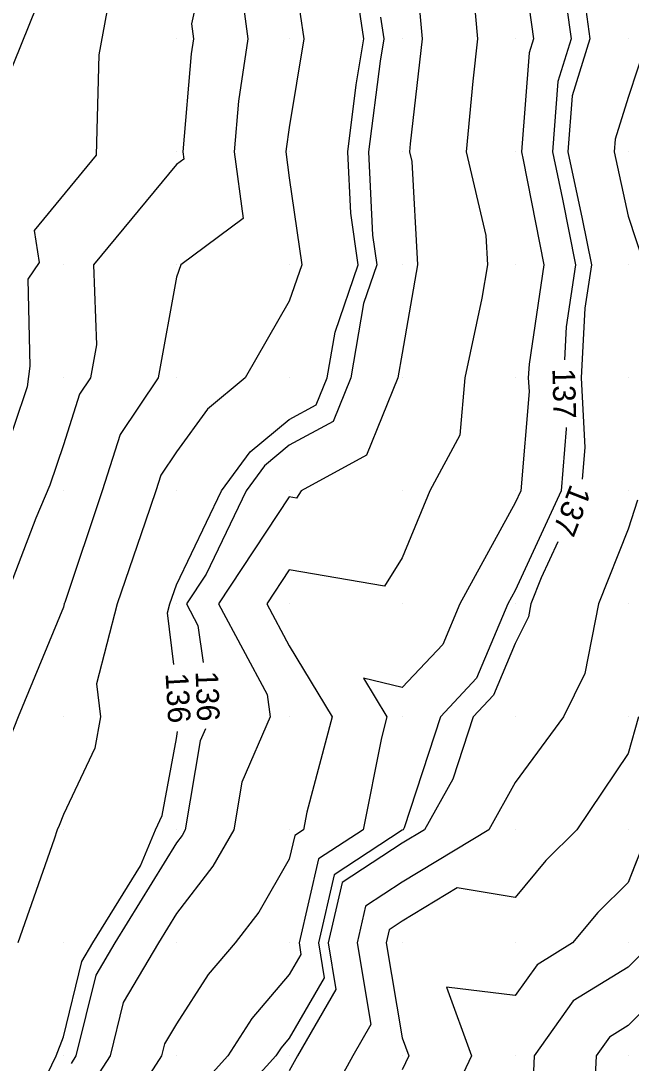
# Model space of a CAD drawing. Extents: x 2354170 to 2357230, y 866100 to 868290.
# Drawn here: x 2355746.2 to 2355800.2, y 866949.4 to 867041.6 of the extents above; entities that cross this region are included whole.
import ezdxf

# ---------------------------------------------------------------- set-up
doc = ezdxf.new("R2010")
doc.units = 0
for name, color, linetype in [('Default', 7, 'Continuous'), ('DTM Contours Major', 7, 'Continuous'), ('DTM Contours Minor', 7, 'Continuous'), ('DTM Contours Minor Text', 7, 'Continuous'), ('Exist DTM QL2 LIDAR Elevation Point', 7, 'Continuous'), ('PH Exist DTM Breakline', 7, 'Continuous')]:
    doc.layers.add(name, color=color, linetype=linetype)

msp = doc.modelspace()

# ---------------------------------------------------------------- linework, layer by layer
at = {"layer": 'Default'}
for points in [[(2355776.734, 867091.422), (2355779.093, 867087.089), (2355781.36, 867082.345), (2355782.765, 867080.284), (2355796.71, 867063.677), (2355797.359, 867063.098), (2355799.627, 867060.229), (2355794.749, 867051.16), (2355796.043, 867043.948), (2355796.591, 867040.011), (2355795.028, 867034.963), (2355794.641, 867030.011), (2355795.917, 867024.074), (2355796.723, 867020.011), (2355796.146, 867016.176), (2355795.808, 867010.011), (2355796.146, 867003.845), (2355795.914, 867001.045)], [(2355759.757, 866984.649), (2355759.192, 866989.222), (2355759.395, 866990.01), (2355759.98, 866991.707), (2355763.985, 867000.011), (2355766.513, 867003.478), (2355769.98, 867006.34), (2355772.359, 867007.632), (2355773.322, 867010.011), (2355774.027, 867014.057), (2355776.073, 867020.011), (2355775.419, 867024.573), (2355775.154, 867030.011), (2355775.903, 867035.934), (2355776.568, 867040.011), (2355775.984, 867044.007), (2355775.361, 867050.011), (2355777.311, 867052.68), (2355776.35, 867060.011), (2355775.865, 867064.127), (2355777.653, 867078.041)], [(2355766.395, 867069.29), (2355766.212, 867068.418), (2355767.348, 867060.724), (2355764.411, 867055.382), (2355761.306, 867041.337), (2355761.483, 867040.011), (2355761.288, 867038.703), (2355760.543, 867030.011), (2355760.628, 867029.363), (2355759.98, 867028.882), (2355752.646, 867020.011), (2355752.909, 867012.94), (2355752.378, 867010.011), (2355751.417, 867008.573), (2355749.98, 867004.085), (2355748.789, 867000.518), (2355747.551, 866997.582), (2355744.64, 866990.01), (2355739.98, 866981.888), (2355739.217, 866980.498), (2355738.994, 866979.708), (2355738.23, 866976.629)], [(2355780.903, 867049.088), (2355781.735, 867040.011), (2355780.694, 867030.724), (2355780.626, 867030.011), (2355780.826, 867029.166), (2355781.324, 867020.011), (2355779.98, 867012.206), (2355779.598, 867010.011), (2355776.826, 867003.165), (2355771.019, 867000.011), (2355770.618, 866999.373), (2355769.98, 866999.481), (2355763.721, 866990.01), (2355768.007, 866981.984), (2355768.28, 866980.01), (2355765.765, 866974.226), (2355765.061, 866970.01), (2355763.197, 866966.794), (2355759.98, 866962.592), (2355758.386, 866960.01), (2355755.276, 866954.715), (2355754.12, 866950.01), (2355752.499, 866947.491)], [(2355790.239, 867049.753), (2355791.594, 867040.011), (2355791.213, 867038.779), (2355790.527, 867030.011), (2355790.677, 867029.314), (2355792.523, 867020.011), (2355791.201, 867011.231), (2355791.134, 867010.011), (2355791.201, 867008.79), (2355790.473, 867000.011), (2355789.981, 866998.941), (2355785.077, 866990.01), (2355783.567, 866986.423), (2355779.98, 866982.602), (2355776.559, 866983.432), (2355778.628, 866980.01), (2355778.137, 866978.167), (2355776.518, 866970.01), (2355772.559, 866967.431), (2355770.839, 866960.01), (2355771.014, 866958.976), (2355769.98, 866957.193), (2355766.676, 866953.314), (2355764.534, 866950.01), (2355759.98, 866944.977)], [(2355769.98, 867048.78), (2355771.261, 867040.011), (2355769.98, 867032.156), (2355769.703, 867030.288), (2355769.679, 867030.011), (2355769.98, 867027.721), (2355771.087, 867020.011), (2355769.98, 867016.792), (2355766.077, 867010.011), (2355762.737, 867007.254), (2355759.98, 867003.472), (2355758.593, 867001.398), (2355758.149, 867000.011), (2355757.224, 866997.254), (2355754.725, 866990.01), (2355752.9, 866982.93), (2355753.261, 866980.01), (2355752.752, 866977.238), (2355749.98, 866971.361), (2355749.593, 866970.397), (2355749.436, 866970.01), (2355749.164, 866969.195), (2355745.954, 866960.01)], [(2355765.571, 867045.602), (2355766.315, 867040.011), (2355765.496, 867034.496), (2355765.111, 867030.011), (2355765.888, 867024.103), (2355760.386, 867020.011), (2355759.98, 867018.923), (2355758.365, 867010.011), (2355755.005, 867004.985), (2355753.412, 867000.011), (2355750.094, 866990.124), (2355750.055, 866990.01), (2355749.98, 866989.721), (2355745.973, 866980.01), (2355744.257, 866975.734), (2355741.934, 866970.01), (2355739.98, 866964.147), (2355739.023, 866960.01), (2355738.41, 866958.44), (2355735.79, 866950.01), (2355734.155, 866945.835)], [(2355786.316, 867043.676), (2355786.652, 867040.011), (2355786.231, 867036.262), (2355785.636, 867030.011), (2355787.39, 867022.601), (2355787.531, 867020.011), (2355787.022, 867017.052), (2355785.53, 867010.011), (2355785.065, 867004.926), (2355782.426, 867000.011), (2355779.98, 866994.082), (2355778.408, 866991.583), (2355769.98, 866993.009), (2355767.999, 866990.01), (2355769.98, 866986.299), (2355773.783, 866980.01), (2355771.533, 866971.563), (2355771.225, 866970.01), (2355770.471, 866969.519), (2355769.98, 866967.401), (2355767.268, 866962.722), (2355765.192, 866960.01), (2355762.794, 866957.196), (2355759.98, 866952.854), (2355758.928, 866951.062), (2355758.669, 866950.01), (2355755.267, 866944.723)], [(2355753.81, 867042.44), (2355753.116, 867038.586), (2355752.877, 867029.732), (2355747.4, 867023.061), (2355747.823, 867020.234), (2355746.823, 867018.736), (2355747.009, 867011.041), (2355746.759, 867009.23), (2355744.465, 867002.362), (2355739.679, 866991.005), (2355739.191, 866989.907), (2355735.375, 866982.953), (2355734.029, 866978.183), (2355732.466, 866971.884), (2355729.195, 866961.435), (2355728.783, 866959.461), (2355726.248, 866950.83), (2355724.946, 866944.53)], [(2355801.679, 867040.011), (2355799.981, 867034.82), (2355798.844, 867031.148), (2355798.755, 867030.011), (2355799.981, 867024.308), (2355801.397, 867020.011)], [(2355800.813, 866999.178), (2355799.981, 866996.621), (2355797.359, 866990.01), (2355796.149, 866983.842), (2355794.262, 866980.01), (2355789.981, 866974.194), (2355787.636, 866970.01), (2355779.98, 866965.369), (2355776.735, 866963.255), (2355775.983, 866960.01), (2355777.208, 866952.782), (2355775.601, 866950.01), (2355770.226, 866940.255)], [(2355793.753, 866995.504), (2355792.283, 866992.313), (2355791.37, 866990.01), (2355791.142, 866988.849), (2355789.981, 866986.49), (2355788.062, 866981.929), (2355786.261, 866980.01), (2355784.457, 866974.486), (2355781.948, 866970.01), (2355779.98, 866968.817), (2355774.647, 866965.343), (2355773.411, 866960.01), (2355774.111, 866955.879), (2355770.708, 866950.01), (2355769.98, 866948.689)], [(2355806.931, 866988.344), (2355805.322, 866984.67), (2355804.734, 866980.01), (2355802.706, 866972.736), (2355801.807, 866970.01), (2355799.981, 866965.357), (2355797.283, 866962.708), (2355795.059, 866960.01), (2355791.918, 866958.072), (2355789.981, 866955.353), (2355783.89, 866956.1), (2355786.121, 866950.01), (2355782.651, 866942.681), (2355782.449, 866940.01), (2355781.189, 866938.801), (2355779.98, 866936.864), (2355777.838, 866932.152), (2355776.083, 866930.01), (2355769.98, 866923.174), (2355766.256, 866920.01), (2355763.24, 866916.75), (2355763.98, 866910.009), (2355763.916, 866909.104)], [(2355800.884, 866980.01), (2355799.981, 866976.769), (2355795.438, 866970.01), (2355792.684, 866967.307), (2355789.981, 866964.027), (2355784.833, 866964.863), (2355779.98, 866961.921), (2355778.823, 866961.167), (2355778.555, 866960.01), (2355779.98, 866951.601), (2355780.563, 866950.01), (2355779.98, 866948.779)], [(2355746.289, 866943.701), (2355749.327, 866950.01), (2355749.98, 866951.678), (2355751.623, 866958.367), (2355752.588, 866960.01), (2355756.798, 866966.828), (2355758.134, 866970.01), (2355758.726, 866971.265), (2355759.98, 866978.105), (2355760.084, 866978.728)], [(2355802.133, 866960.01), (2355799.981, 866957.871), (2355795.119, 866954.871), (2355791.656, 866950.01), (2355791.285, 866941.314)], [(2355807.34, 866960.01), (2355799.981, 866952.695), (2355798.32, 866951.67), (2355797.137, 866950.01), (2355797.011, 866947.04)]]:
    msp.add_lwpolyline(points, dxfattribs=at)
at = {"layer": 'DTM Contours Major'}
msp.add_lwpolyline([(2355767.766, 867075.868), (2355767.729, 867075.668), (2355766.212, 867068.418), (2355767.348, 867060.724), (2355764.411, 867055.382), (2355761.306, 867041.337), (2355761.483, 867040.011), (2355761.288, 867038.703), (2355760.543, 867030.011), (2355760.628, 867029.363), (2355759.98, 867028.882), (2355752.646, 867020.011), (2355752.909, 867012.94), (2355752.378, 867010.011), (2355751.417, 867008.573), (2355749.98, 867004.085), (2355748.789, 867000.518), (2355747.551, 866997.582), (2355744.64, 866990.01), (2355740.547, 866982.877)], dxfattribs=at)
at = {"layer": 'DTM Contours Minor'}
for points in [[(2355794.108, 867045.883), (2355794.925, 867040.011), (2355793.756, 867036.235), (2355793.27, 867030.011), (2355794.17, 867025.821), (2355795.323, 867020.011), (2355794.498, 867014.528), (2355794.338, 867011.61)], [(2355778.056, 867041.936), (2355778.337, 867040.011), (2355778.017, 867038.047), (2355777.001, 867030.011), (2355777.359, 867022.632), (2355777.736, 867020.011), (2355776.56, 867016.59), (2355775.414, 867010.011), (2355773.848, 867006.143), (2355769.98, 867004.042), (2355767.772, 867002.219), (2355766.162, 867000.011), (2355762.604, 866992.634), (2355760.87, 866990.01), (2355761.889, 866988.101), (2355762.345, 866984.806)], [(2355794.491, 867005.619), (2355794.498, 867005.493), (2355794.043, 867000.011), (2355789.981, 866991.189), (2355789.333, 866990.01), (2355786.564, 866983.427), (2355783.357, 866980.01), (2355780.143, 866970.173), (2355780.052, 866970.01), (2355779.98, 866969.967), (2355773.951, 866966.039), (2355772.554, 866960.01), (2355773.079, 866956.911), (2355769.98, 866951.567), (2355769.264, 866950.726), (2355768.8, 866950.01), (2355759.98, 866940.265)], [(2355762.545, 866978.948), (2355762.09, 866977.901), (2355760.774, 866970.01), (2355760.482, 866969.508), (2355759.98, 866968.852), (2355754.521, 866960.01), (2355752.841, 866957.149), (2355751.087, 866950.01), (2355750.653, 866949.337)], [(2355800.758, 866967.338), (2355799.981, 866965.357), (2355797.283, 866962.708), (2355795.059, 866960.01), (2355791.918, 866958.072), (2355789.981, 866955.353), (2355783.89, 866956.1), (2355786.121, 866950.01), (2355782.651, 866942.681)]]:
    msp.add_lwpolyline(points, dxfattribs=at)
at = {"layer": 'Exist DTM QL2 LIDAR Elevation Point'}
for p, q in [((2355759.98, 867040.011), (2355759.98, 867040.011)), ((2355769.98, 867040.011), (2355769.98, 867040.011)), ((2355779.98, 867040.011), (2355779.98, 867040.011)), ((2355789.981, 867040.011), (2355789.981, 867040.011)), ((2355799.981, 867040.011), (2355799.981, 867040.011)), ((2355759.98, 867030.011), (2355759.98, 867030.011)), ((2355769.98, 867030.011), (2355769.98, 867030.011)), ((2355779.98, 867030.011), (2355779.98, 867030.011)), ((2355789.981, 867030.011), (2355789.981, 867030.011)), ((2355799.981, 867030.011), (2355799.981, 867030.011)), ((2355749.98, 867020.011), (2355749.98, 867020.011)), ((2355759.98, 867020.011), (2355759.98, 867020.011)), ((2355769.98, 867020.011), (2355769.98, 867020.011)), ((2355779.98, 867020.011), (2355779.98, 867020.011)), ((2355789.981, 867020.011), (2355789.981, 867020.011)), ((2355799.981, 867020.011), (2355799.981, 867020.011)), ((2355749.98, 867010.011), (2355749.98, 867010.011)), ((2355759.98, 867010.011), (2355759.98, 867010.011)), ((2355769.98, 867010.011), (2355769.98, 867010.011)), ((2355779.98, 867010.011), (2355779.98, 867010.011)), ((2355789.981, 867010.011), (2355789.981, 867010.011)), ((2355799.981, 867010.011), (2355799.981, 867010.011)), ((2355749.98, 867000.011), (2355749.98, 867000.011)), ((2355759.98, 867000.011), (2355759.98, 867000.011)), ((2355769.98, 867000.011), (2355769.98, 867000.011)), ((2355779.98, 867000.011), (2355779.98, 867000.011)), ((2355789.981, 867000.011), (2355789.981, 867000.011)), ((2355799.981, 867000.011), (2355799.981, 867000.011)), ((2355749.98, 866990.01), (2355749.98, 866990.01)), ((2355759.98, 866990.01), (2355759.98, 866990.01)), ((2355769.98, 866990.01), (2355769.98, 866990.01)), ((2355779.98, 866990.01), (2355779.98, 866990.01)), ((2355789.981, 866990.01), (2355789.981, 866990.01)), ((2355799.981, 866990.01), (2355799.981, 866990.01)), ((2355749.98, 866980.01), (2355749.98, 866980.01)), ((2355759.98, 866980.01), (2355759.98, 866980.01)), ((2355769.98, 866980.01), (2355769.98, 866980.01)), ((2355779.98, 866980.01), (2355779.98, 866980.01)), ((2355789.981, 866980.01), (2355789.981, 866980.01)), ((2355799.981, 866980.01), (2355799.981, 866980.01)), ((2355749.98, 866970.01), (2355749.98, 866970.01)), ((2355759.98, 866970.01), (2355759.98, 866970.01)), ((2355769.98, 866970.01), (2355769.98, 866970.01)), ((2355779.98, 866970.01), (2355779.98, 866970.01)), ((2355789.981, 866970.01), (2355789.981, 866970.01)), ((2355799.981, 866970.01), (2355799.981, 866970.01)), ((2355749.98, 866960.01), (2355749.98, 866960.01)), ((2355759.98, 866960.01), (2355759.98, 866960.01)), ((2355769.98, 866960.01), (2355769.98, 866960.01)), ((2355779.98, 866960.01), (2355779.98, 866960.01)), ((2355789.981, 866960.01), (2355789.981, 866960.01)), ((2355799.981, 866960.01), (2355799.981, 866960.01)), ((2355749.98, 866950.01), (2355749.98, 866950.01)), ((2355759.98, 866950.01), (2355759.98, 866950.01)), ((2355769.98, 866950.01), (2355769.98, 866950.01)), ((2355779.98, 866950.01), (2355779.98, 866950.01)), ((2355789.981, 866950.01), (2355789.981, 866950.01)), ((2355799.981, 866950.01), (2355799.981, 866950.01))]:
    msp.add_line(p, q, dxfattribs=at)
at = {"layer": 'PH Exist DTM Breakline'}
msp.add_lwpolyline([(2355698.097, 866938.585), (2355702.449, 866954.123), (2355708.816, 866966.997), (2355720.394, 866990.872), (2355732.341, 867014.341), (2355738.188, 867021.233), (2355742.114, 867029.309), (2355748.292, 867044.613), (2355755.564, 867063.914), (2355763.518, 867086.25), (2355766.202, 867097.715), (2355768.861, 867107.369)], dxfattribs=at)

# ---------------------------------------------------------------- texts
at = {"layer": 'Default'}
for s, rotation, p in [('137', 248.69296, (2355794.891, 867000.683)), ('136', 273.16674, (2355759.019, 866983.859))]:
    msp.add_text(s, height=2, rotation=rotation, dxfattribs=at).set_placement(p)
at = {"layer": 'DTM Contours Minor Text'}
for s, rotation, p in [('137', 271.46577, (2355793.269, 867010.832)), ('136', 271.96133, (2355761.679, 866984.043))]:
    msp.add_text(s, height=2, rotation=rotation, dxfattribs=at).set_placement(p)

doc.saveas('drawing.dxf')
